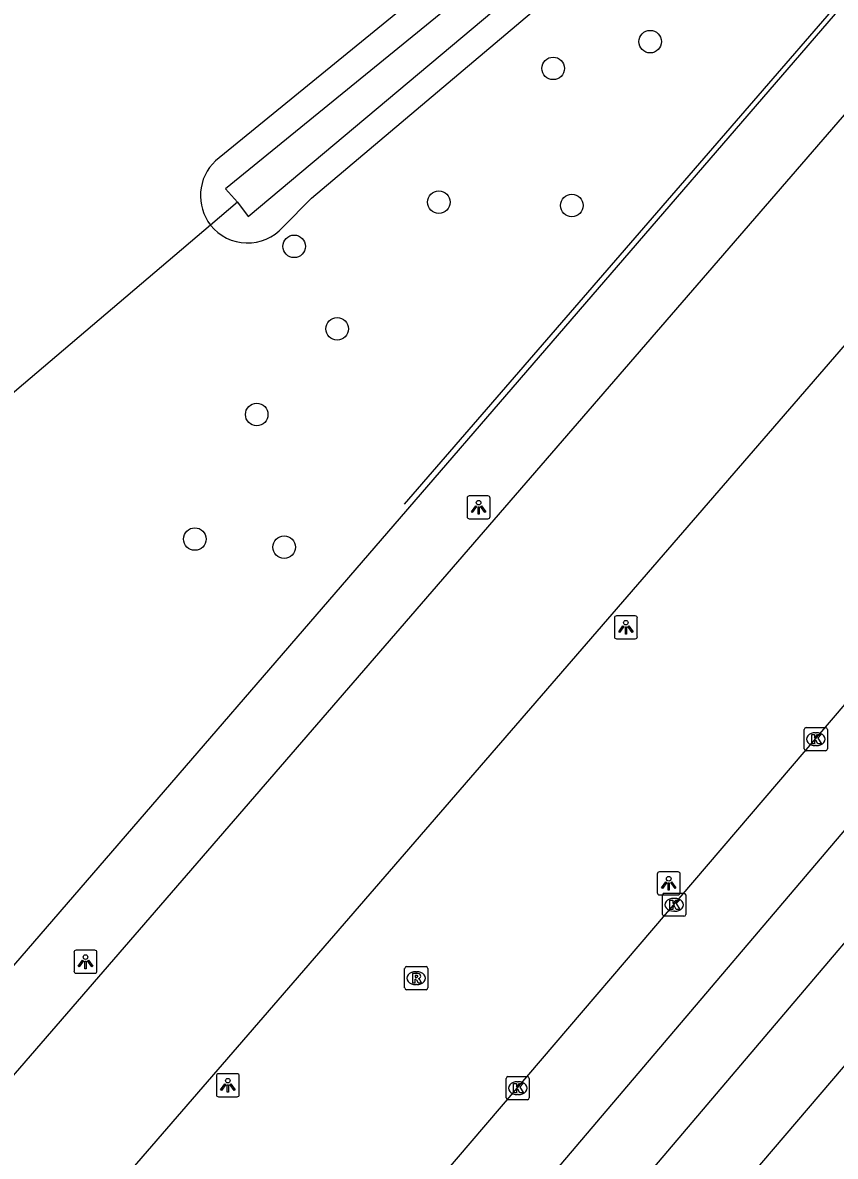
# Model space of a CAD drawing. Extents: x 156414 to 157775, y 382335 to 383765.
# Drawn here: x 157286.81 to 157322.06, y 382811.9 to 382861.07 of the extents above; entities that cross this region are included whole.
import ezdxf

# ---------------------------------------------------------------- set-up
doc = ezdxf.new("R2010")
doc.units = 0
for name, color, linetype in [('IMGEO_Berm_groen', 7, 'Continuous'), ('IMGEO_Boom', 7, 'Continuous'), ('IMGEO_Duiker', 7, 'Continuous'), ('IMGEO_Groenvoorziening', 7, 'Continuous'), ('IMGEO_Kolk', 7, 'Continuous'), ('IMGEO_Lichtpunt', 7, 'Continuous'), ('IMGEO_Muur', 7, 'Continuous'), ('IMGEO_OVBaan_gesloten', 7, 'Continuous'), ('IMGEO_Rijbaan_regionaal_gesloten', 7, 'Continuous'), ('IMGEO_Rioolput', 7, 'Continuous'), ('IMGEO_Waterloop', 7, 'Continuous')]:
    doc.layers.add(name, color=color, linetype=linetype)

msp = doc.modelspace()

# ---------------------------------------------------------------- linework, layer by layer
at = {"layer": 'IMGEO_Berm_groen'}
msp.add_lwpolyline([(157268.668, 382799.647), (157281.013, 382813.937), (157320.879, 382860.082), (157349.359, 382893.079)], dxfattribs=at)
at = {"layer": 'IMGEO_Boom'}
for centre in [(157314.033, 382860.252), (157309.819, 382859.092), (157304.863, 382853.293), (157310.629, 382853.145), (157298.588, 382851.372), (157300.457, 382847.79), (157296.963, 382844.079), (157294.283, 382838.675), (157298.154, 382838.326)]:
    msp.add_circle(centre, 0.489, dxfattribs=at)
at = {"layer": 'IMGEO_Duiker'}
msp.add_lwpolyline([(157296.134, 382853.285), (157294.963, 382852.29), (157278.326, 382838.158), (157277.733, 382837.654)], dxfattribs=at)
at = {"layer": 'IMGEO_Groenvoorziening'}
for points in [[(157325.697, 382902.742), (157313.287, 382870.25), (157312.772, 382869.433), (157295.177, 382855.085)], [(157298.099, 382852.198), (157299.34, 382853.459), (157314.814, 382866.538)]]:
    msp.add_lwpolyline(points, dxfattribs=at)
for centre, radius, start, end in [((157296.602, 382853.57), 2.08, 133.2464, 217.9969), ((157296.57, 382853.574), 2.057, 218.6309, 318.0083)]:
    msp.add_arc(centre, radius, start, end, dxfattribs=at)
at = {"layer": 'IMGEO_Kolk'}
for p, q in [((157320.716, 382829.568), (157320.716, 382830.42)), ((157320.791, 382830.494), (157321.643, 382830.494)), ((157321.717, 382830.42), (157321.717, 382829.568)), ((157321.204, 382830.274), (157321.229, 382830.274)), ((157321.643, 382829.494), (157320.791, 382829.494)), ((157321.227, 382829.714), (157321.202, 382829.714)), ((157314.57, 382822.384), (157314.57, 382823.236)), ((157314.645, 382823.31), (157315.497, 382823.31)), ((157315.058, 382823.09), (157315.083, 382823.09)), ((157315.571, 382823.236), (157315.571, 382822.384)), ((157315.497, 382822.31), (157314.645, 382822.31)), ((157315.081, 382822.53), (157315.056, 382822.53)), ((157307.787, 382814.429), (157307.787, 382815.281)), ((157307.862, 382815.355), (157308.714, 382815.355)), ((157308.788, 382815.281), (157308.788, 382814.429)), ((157308.275, 382815.135), (157308.3, 382815.135)), ((157308.714, 382814.355), (157307.862, 382814.355)), ((157308.298, 382814.575), (157308.273, 382814.575))]:
    msp.add_line(p, q, dxfattribs=at)
for points in [[(157320.716, 382829.568), (157320.716, 382830.42)], [(157320.791, 382830.494), (157321.643, 382830.494)], [(157321.717, 382830.42), (157321.717, 382829.568)], [(157321.037, 382830.194), (157321.16, 382830.194), (157321.16, 382830.043), (157321.29, 382830.194), (157321.454, 382830.194), (157321.308, 382830.043), (157321.461, 382829.794), (157321.309, 382829.794), (157321.224, 382829.958), (157321.16, 382829.891), (157321.16, 382829.794), (157321.037, 382829.794), (157321.037, 382830.194)], [(157321.643, 382829.494), (157320.791, 382829.494)], [(157314.57, 382822.384), (157314.57, 382823.236)], [(157314.645, 382823.31), (157315.497, 382823.31)], [(157315.571, 382823.236), (157315.571, 382822.384)], [(157314.891, 382823.01), (157315.014, 382823.01), (157315.014, 382822.859), (157315.144, 382823.01), (157315.308, 382823.01), (157315.162, 382822.859), (157315.315, 382822.61), (157315.163, 382822.61), (157315.078, 382822.774), (157315.014, 382822.707), (157315.014, 382822.61), (157314.891, 382822.61), (157314.891, 382823.01)], [(157315.497, 382822.31), (157314.645, 382822.31)], [(157307.787, 382814.429), (157307.787, 382815.281)], [(157307.862, 382815.355), (157308.714, 382815.355)], [(157308.788, 382815.281), (157308.788, 382814.429)], [(157308.108, 382815.055), (157308.231, 382815.055), (157308.231, 382814.904), (157308.361, 382815.055), (157308.525, 382815.055), (157308.379, 382814.904), (157308.532, 382814.655), (157308.38, 382814.655), (157308.295, 382814.819), (157308.231, 382814.752), (157308.231, 382814.655), (157308.108, 382814.655), (157308.108, 382815.055)], [(157308.714, 382814.355), (157307.862, 382814.355)]]:
    msp.add_lwpolyline(points, dxfattribs=at)
for centre, start, end in [((157320.793, 382830.418), 91.552, 178.448), ((157320.793, 382830.418), 91.552, 178.448), ((157321.641, 382830.418), 1.552, 88.448), ((157321.641, 382830.418), 1.552, 88.448), ((157320.793, 382829.57), 181.552, 268.448), ((157320.793, 382829.57), 181.552, 268.448), ((157321.641, 382829.57), 271.552, 358.448), ((157321.641, 382829.57), 271.552, 358.448), ((157314.647, 382823.234), 91.552, 178.448), ((157314.647, 382823.234), 91.552, 178.448), ((157315.495, 382823.234), 1.552, 88.448), ((157315.495, 382823.234), 1.552, 88.448), ((157314.647, 382822.386), 181.552, 268.448), ((157314.647, 382822.386), 181.552, 268.448), ((157315.495, 382822.386), 271.552, 358.448), ((157315.495, 382822.386), 271.552, 358.448), ((157307.864, 382815.279), 91.552, 178.448), ((157307.864, 382815.279), 91.552, 178.448), ((157308.712, 382815.279), 1.552, 88.448), ((157308.712, 382815.279), 1.552, 88.448), ((157307.864, 382814.431), 181.552, 268.448), ((157307.864, 382814.431), 181.552, 268.448), ((157308.712, 382814.431), 271.552, 358.448), ((157308.712, 382814.431), 271.552, 358.448)]:
    msp.add_arc(centre, 0.0765, start, end, dxfattribs=at)
for centre, major_axis, ratio, start_param, end_param in [((157321.203, 382829.994), (-0.387, 0.002), 0.722429, 4.712389, 7.853982), ((157321.228, 382829.994), (-0.39, 0.002), 0.717154, 1.570796, 4.712389), ((157315.057, 382822.81), (-0.387, 0.002), 0.722429, 4.712389, 7.853982), ((157315.082, 382822.81), (-0.39, 0.002), 0.717154, 1.570796, 4.712389), ((157308.274, 382814.855), (-0.387, 0.002), 0.722429, 4.712389, 7.853982), ((157308.299, 382814.855), (-0.39, 0.002), 0.717154, 1.570796, 4.712389)]:
    msp.add_ellipse(centre, major_axis=major_axis, ratio=ratio, start_param=start_param, end_param=end_param, dxfattribs=at)
at = {"layer": 'IMGEO_Lichtpunt'}
for p, q in [((157306.09, 382840.455), (157306.09, 382839.648)), ((157306.09, 382840.455), (157306.09, 382839.648)), ((157306.992, 382840.55), (157306.184, 382840.55)), ((157306.992, 382840.55), (157306.184, 382840.55)), ((157307.086, 382839.648), (157307.086, 382840.455)), ((157307.086, 382839.648), (157307.086, 382840.455)), ((157306.184, 382839.554), (157306.992, 382839.554)), ((157306.184, 382839.554), (157306.992, 382839.554)), ((157313.38, 382835.344), (157312.572, 382835.344)), ((157313.38, 382835.344), (157312.572, 382835.344)), ((157312.478, 382835.249), (157312.478, 382834.442)), ((157312.478, 382835.249), (157312.478, 382834.442)), ((157313.474, 382834.442), (157313.474, 382835.249)), ((157313.474, 382834.442), (157313.474, 382835.249)), ((157312.572, 382834.348), (157313.38, 382834.348)), ((157312.572, 382834.348), (157313.38, 382834.348)), ((157314.338, 382824.143), (157314.338, 382823.336)), ((157314.338, 382824.143), (157314.338, 382823.336)), ((157315.24, 382824.238), (157314.432, 382824.238)), ((157315.24, 382824.238), (157314.432, 382824.238)), ((157315.334, 382823.336), (157315.334, 382824.143)), ((157315.334, 382823.336), (157315.334, 382824.143)), ((157314.432, 382823.242), (157315.24, 382823.242)), ((157314.432, 382823.242), (157315.24, 382823.242)), ((157289.037, 382820.745), (157289.037, 382819.938)), ((157289.037, 382820.745), (157289.037, 382819.938)), ((157289.939, 382820.84), (157289.131, 382820.84)), ((157289.939, 382820.84), (157289.131, 382820.84)), ((157290.033, 382819.938), (157290.033, 382820.745)), ((157290.033, 382819.938), (157290.033, 382820.745)), ((157289.131, 382819.844), (157289.939, 382819.844)), ((157289.131, 382819.844), (157289.939, 382819.844)), ((157295.212, 382815.384), (157295.212, 382814.577)), ((157295.212, 382815.384), (157295.212, 382814.577)), ((157296.114, 382815.479), (157295.306, 382815.479)), ((157296.114, 382815.479), (157295.306, 382815.479)), ((157296.208, 382814.577), (157296.208, 382815.384)), ((157296.208, 382814.577), (157296.208, 382815.384)), ((157295.306, 382814.483), (157296.114, 382814.483)), ((157295.306, 382814.483), (157296.114, 382814.483))]:
    msp.add_line(p, q, dxfattribs=at)
for points in [[(157306.464, 382840.119), (157306.503, 382840.091), (157306.315, 382839.829), (157306.277, 382839.856), (157306.464, 382840.119)], [(157306.566, 382840.071), (157306.613, 382840.071), (157306.613, 382839.749), (157306.566, 382839.749), (157306.566, 382840.071)], [(157306.676, 382840.091), (157306.714, 382840.118), (157306.901, 382839.856), (157306.862, 382839.828), (157306.676, 382840.091)], [(157312.852, 382834.913), (157312.891, 382834.885), (157312.703, 382834.623), (157312.665, 382834.65), (157312.852, 382834.913)], [(157312.954, 382834.865), (157313.001, 382834.865), (157313.001, 382834.543), (157312.954, 382834.543), (157312.954, 382834.865)], [(157313.064, 382834.885), (157313.102, 382834.912), (157313.289, 382834.65), (157313.25, 382834.622), (157313.064, 382834.885)], [(157314.712, 382823.807), (157314.751, 382823.779), (157314.563, 382823.517), (157314.525, 382823.544), (157314.712, 382823.807)], [(157314.814, 382823.759), (157314.861, 382823.759), (157314.861, 382823.437), (157314.814, 382823.437), (157314.814, 382823.759)], [(157314.924, 382823.779), (157314.962, 382823.806), (157315.149, 382823.544), (157315.11, 382823.516), (157314.924, 382823.779)], [(157289.411, 382820.409), (157289.45, 382820.381), (157289.262, 382820.119), (157289.224, 382820.146), (157289.411, 382820.409)], [(157289.513, 382820.361), (157289.56, 382820.361), (157289.56, 382820.039), (157289.513, 382820.039), (157289.513, 382820.361)], [(157289.623, 382820.381), (157289.661, 382820.408), (157289.848, 382820.146), (157289.809, 382820.118), (157289.623, 382820.381)], [(157295.586, 382815.048), (157295.625, 382815.02), (157295.437, 382814.758), (157295.399, 382814.785), (157295.586, 382815.048)], [(157295.688, 382815), (157295.735, 382815), (157295.735, 382814.678), (157295.688, 382814.678), (157295.688, 382815)], [(157295.798, 382815.02), (157295.836, 382815.047), (157296.023, 382814.785), (157295.984, 382814.757), (157295.798, 382815.02)]]:
    msp.add_lwpolyline(points, dxfattribs=at)
for centre in [(157306.589, 382840.253), (157312.977, 382835.047), (157314.837, 382823.941), (157289.536, 382820.543), (157295.711, 382815.182)]:
    msp.add_circle(centre, 0.0994, dxfattribs=at)
for centre, start, end in [((157306.184, 382840.455), 90, 180), ((157306.184, 382840.455), 90, 180), ((157306.992, 382840.455), 0, 90), ((157306.992, 382840.455), 0, 90), ((157306.184, 382839.648), 180, 270), ((157306.184, 382839.648), 180, 270), ((157306.992, 382839.648), 270, 0), ((157306.992, 382839.648), 270, 360), ((157312.572, 382835.249), 90, 180), ((157312.572, 382835.249), 90, 180), ((157313.38, 382835.249), 0, 90), ((157313.38, 382835.249), 0, 90), ((157312.572, 382834.442), 180, 270), ((157312.572, 382834.442), 180, 270), ((157313.38, 382834.442), 270, 0), ((157313.38, 382834.442), 270, 360), ((157314.432, 382824.143), 90, 180), ((157314.432, 382824.143), 90, 180), ((157315.24, 382824.143), 0, 90), ((157315.24, 382824.143), 0, 90), ((157314.432, 382823.336), 180, 270), ((157314.432, 382823.336), 180, 270), ((157315.24, 382823.336), 270, 0), ((157315.24, 382823.336), 270, 360), ((157289.131, 382820.745), 90, 180), ((157289.131, 382820.745), 90, 180), ((157289.939, 382820.745), 0, 90), ((157289.939, 382820.745), 0, 90), ((157289.131, 382819.938), 180, 270), ((157289.131, 382819.938), 180, 270), ((157289.939, 382819.938), 270, 0), ((157289.939, 382819.938), 270, 360), ((157295.306, 382815.384), 90, 180), ((157295.306, 382815.384), 90, 180), ((157296.114, 382815.384), 0, 90), ((157296.114, 382815.384), 0, 90), ((157295.306, 382814.577), 180, 270), ((157295.306, 382814.577), 180, 270), ((157296.114, 382814.577), 270, 0), ((157296.114, 382814.577), 270, 360)]:
    msp.add_arc(centre, 0.0946, start, end, dxfattribs=at)
at = {"layer": 'IMGEO_Muur'}
msp.add_lwpolyline([(157303.37, 382840.189), (157337.512, 382879.613)], dxfattribs=at)
at = {"layer": 'IMGEO_OVBaan_gesloten'}
for points in [[(157343.207, 382881.091), (157268.58, 382794.835), (157268.271, 382795.128)], [(157273.543, 382790.546), (157349.904, 382878.797), (157350.13, 382879.045), (157350.356, 382879.292)]]:
    msp.add_lwpolyline(points, dxfattribs=at)
at = {"layer": 'IMGEO_Rijbaan_regionaal_gesloten'}
for points in [[(157247.93, 382727.948), (157261.567, 382744.101), (157291.11, 382779.095), (157377.946, 382880.825), (157423.766, 382931.236), (157421.054, 382933.615)], [(157244.535, 382729.373), (157255.337, 382742.097), (157372.134, 382879.681)], [(157359.163, 382869.273), (157249.553, 382740.237), (157241.196, 382730.398)], [(157273.544, 382774.22), (157282.322, 382784.631), (157301.482, 382806.918), (157343.677, 382856.305)]]:
    msp.add_lwpolyline(points, dxfattribs=at)
at = {"layer": 'IMGEO_Rioolput'}
for p, q in [((157303.456, 382820.127), (157304.308, 382820.127)), ((157303.381, 382819.201), (157303.381, 382820.053)), ((157303.869, 382819.907), (157303.894, 382819.907)), ((157304.382, 382820.053), (157304.382, 382819.201)), ((157304.308, 382819.127), (157303.456, 382819.127)), ((157303.892, 382819.347), (157303.867, 382819.347))]:
    msp.add_line(p, q, dxfattribs=at)
for points in [[(157303.456, 382820.127), (157304.308, 382820.127)], [(157303.381, 382819.201), (157303.381, 382820.053)], [(157303.97, 382819.825), (157303.718, 382819.827), (157303.718, 382819.427)], [(157303.896, 382819.746), (157303.842, 382819.746), (157303.842, 382819.665)], [(157303.842, 382819.665), (157303.894, 382819.665)], [(157304.382, 382820.053), (157304.382, 382819.201)], [(157304.308, 382819.127), (157303.456, 382819.127)], [(157303.718, 382819.427), (157303.842, 382819.427), (157303.842, 382819.589), (157303.853, 382819.589)], [(157303.9, 382819.56), (157303.971, 382819.427), (157304.111, 382819.427), (157304.046, 382819.553)]]:
    msp.add_lwpolyline(points, dxfattribs=at)
for centre, radius, start, end in [((157303.458, 382820.051), 0.0765, 91.552, 178.448), ((157303.458, 382820.051), 0.0765, 91.552, 178.448), ((157304.306, 382820.051), 0.0765, 1.552, 88.448), ((157304.306, 382820.051), 0.0765, 1.552, 88.448), ((157303.878, 382819.854), 0.19, 274.7715, 282.9687), ((157303.902, 382819.65), 0.0964, 77.0061, 93.1865), ((157303.916, 382819.707), 0.0378, 276.6634, 79.6772), ((157303.969, 382819.715), 0.109, 350.3612, 89.416), ((157303.967, 382819.715), 0.112, 277.5842, 350.9817), ((157303.951, 382819.5), 0.108, 29.5134, 73.7905), ((157303.458, 382819.203), 0.0765, 181.552, 268.448), ((157303.458, 382819.203), 0.0765, 181.552, 268.448), ((157303.852, 382819.536), 0.0533, 26.0293, 88.6989), ((157304.306, 382819.203), 0.0765, 271.552, 358.448), ((157304.306, 382819.203), 0.0765, 271.552, 358.448)]:
    msp.add_arc(centre, radius, start, end, dxfattribs=at)
for centre, major_axis, ratio, start_param, end_param in [((157303.868, 382819.627), (-0.387, 0.002), 0.722429, 4.712389, 7.853982), ((157303.893, 382819.627), (-0.39, 0.002), 0.717154, 1.570796, 4.712389)]:
    msp.add_ellipse(centre, major_axis=major_axis, ratio=ratio, start_param=start_param, end_param=end_param, dxfattribs=at)
at = {"layer": 'IMGEO_Waterloop'}
msp.add_lwpolyline([(157362.373, 382917.103), (157359.326, 382916.394), (157353.697, 382914.238), (157329.332, 382904.042), (157328.668, 382903.821), (157327.895, 382903.411), (157327.565, 382903.098), (157327.167, 382902.546), (157326.819, 382901.932), (157314.312, 382869.57), (157313.942, 382868.867), (157313.206, 382868.212), (157295.616, 382853.868), (157296.134, 382853.285), (157296.595, 382852.668), (157315.123, 382868.225), (157315.611, 382868.742), (157317.316, 382871.383), (157337.404, 382902.665), (157338.101, 382903.819), (157338.664, 382904.124), (157358.603, 382914.631), (157361.066, 382915.514), (157362.73, 382915.841)], dxfattribs=at)

doc.saveas('drawing.dxf')
